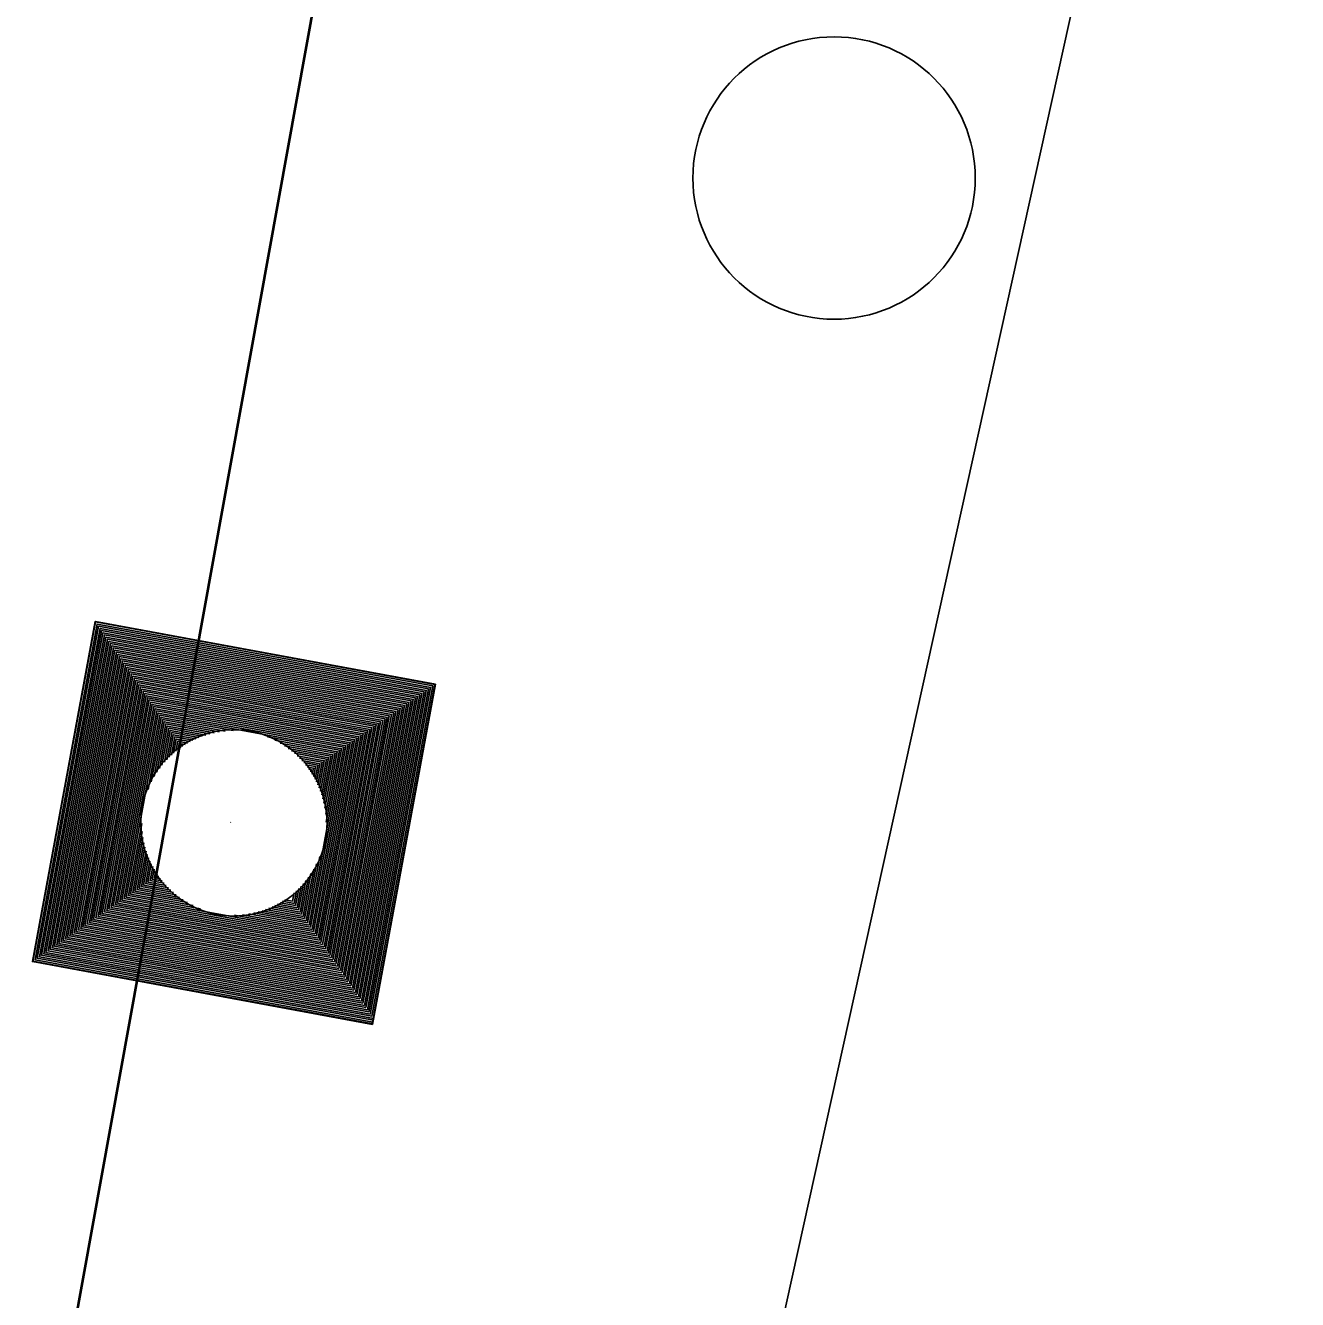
# Model space of a CAD drawing. Extents: x 14104283 to 14120882, y 8635219 to 8671666.
# Drawn here: x 14107707.52 to 14107732.3, y 8638622.79 to 8638647.61 of the extents above; entities that cross this region are included whole.
import ezdxf

# ---------------------------------------------------------------- set-up
doc = ezdxf.new("R2010")
doc.units = 0
for name, color, linetype in [('Cell', 7, 'Continuous'), ('Default', 7, 'Continuous'), ('dsnCellElements', 7, 'Continuous'), ('dsnNonPlotable', 7, 'Continuous'), ('dsnPaintRemoveDoubleCenterLineYellow', 7, 'Continuous'), ('dsnShadingPaved', 7, 'Continuous'), ('dsnStdLabel', 7, 'Continuous'), ('dsnTapePlaceChannelizingYellow', 7, 'Continuous')]:
    doc.layers.add(name, color=color, linetype=linetype)

msp = doc.modelspace()

# ---------------------------------------------------------------- linework, layer by layer
at = {"layer": 'Cell'}
msp.add_circle((14107723.272, 8638644.638), 2.75, dxfattribs=at)
at = {"layer": 'Default'}
msp.add_line((14107763.781, 8638927.41), (14107707.571, 8638617.247), dxfattribs=at)
at = {"layer": 'dsnCellElements'}
msp.add_circle((14107711.579, 8638632.076), 1.815, dxfattribs=at)
at = {"layer": 'dsnNonPlotable'}
msp.add_line((14107711.517, 8638632.087), (14107711.516, 8638632.084), dxfattribs=at)
at = {"layer": 'dsnPaintRemoveDoubleCenterLineYellow'}
msp.add_line((14107720.435, 8638614.092), (14107756.203, 8638776.049), dxfattribs=at)
at = {"layer": 'dsnShadingPaved'}
msp.add_lwpolyline([(14107828.524, 8639053.566), (14107818.038, 8639056.041), (14107720.435, 8638614.092), (14107731.396, 8638611.426)], close=True, dxfattribs=at)
at = {"layer": 'dsnStdLabel'}
for points in [[(14107714.281, 8638628.151), (14107715.504, 8638634.778), (14107708.878, 8638636), (14107707.655, 8638629.374), (14107714.281, 8638628.151)], [(14107714.278, 8638628.152), (14107715.5, 8638634.775), (14107708.88, 8638635.996), (14107707.659, 8638629.377), (14107714.282, 8638628.155)], [(14107714.274, 8638628.153), (14107715.495, 8638634.772), (14107708.883, 8638635.992), (14107707.663, 8638629.38), (14107714.283, 8638628.158)], [(14107714.266, 8638628.309), (14107715.453, 8638634.743), (14107708.913, 8638635.949), (14107707.706, 8638629.409), (14107714.289, 8638628.194)], [(14107714.237, 8638628.351), (14107715.411, 8638634.714), (14107708.942, 8638635.907), (14107707.748, 8638629.438), (14107714.296, 8638628.23)], [(14107714.208, 8638628.394), (14107715.369, 8638634.684), (14107708.971, 8638635.865), (14107707.79, 8638629.467), (14107714.302, 8638628.265)], [(14107714.179, 8638628.436), (14107715.326, 8638634.655), (14107709, 8638635.823), (14107707.833, 8638629.496), (14107714.266, 8638628.309)], [(14107714.15, 8638628.478), (14107715.284, 8638634.626), (14107709.029, 8638635.78), (14107707.875, 8638629.525), (14107714.237, 8638628.351)], [(14107714.121, 8638628.52), (14107715.242, 8638634.597), (14107709.058, 8638635.738), (14107707.917, 8638629.554), (14107714.208, 8638628.394)], [(14107714.091, 8638628.563), (14107715.199, 8638634.568), (14107709.087, 8638635.696), (14107707.959, 8638629.583), (14107714.179, 8638628.436)], [(14107714.062, 8638628.605), (14107715.157, 8638634.539), (14107709.116, 8638635.653), (14107708.002, 8638629.613), (14107714.15, 8638628.478)], [(14107714.033, 8638628.647), (14107715.115, 8638634.51), (14107709.145, 8638635.611), (14107708.044, 8638629.642), (14107714.121, 8638628.52)], [(14107714.004, 8638628.69), (14107715.073, 8638634.481), (14107709.175, 8638635.569), (14107708.086, 8638629.671), (14107714.091, 8638628.563)], [(14107713.975, 8638628.732), (14107715.03, 8638634.452), (14107709.204, 8638635.527), (14107708.129, 8638629.7), (14107714.062, 8638628.605)], [(14107713.946, 8638628.774), (14107714.988, 8638634.422), (14107709.233, 8638635.484), (14107708.171, 8638629.729), (14107714.033, 8638628.647)], [(14107713.917, 8638628.816), (14107714.946, 8638634.393), (14107709.262, 8638635.442), (14107708.213, 8638629.758), (14107714.004, 8638628.69)], [(14107713.888, 8638628.859), (14107714.903, 8638634.364), (14107709.291, 8638635.4), (14107708.255, 8638629.787), (14107713.975, 8638628.732)], [(14107713.859, 8638628.901), (14107714.861, 8638634.335), (14107709.32, 8638635.357), (14107708.298, 8638629.816), (14107713.946, 8638628.774)], [(14107713.829, 8638628.943), (14107714.819, 8638634.306), (14107709.349, 8638635.315), (14107708.34, 8638629.845), (14107713.917, 8638628.816)], [(14107713.8, 8638628.986), (14107714.777, 8638634.277), (14107709.378, 8638635.273), (14107708.382, 8638629.875), (14107713.888, 8638628.859)], [(14107713.771, 8638629.028), (14107714.734, 8638634.248), (14107709.407, 8638635.231), (14107708.424, 8638629.904), (14107713.859, 8638628.901)], [(14107713.742, 8638629.07), (14107714.692, 8638634.219), (14107709.437, 8638635.188), (14107708.467, 8638629.933), (14107713.829, 8638628.943)], [(14107713.713, 8638629.112), (14107714.65, 8638634.19), (14107709.466, 8638635.146), (14107708.509, 8638629.962), (14107713.8, 8638628.986)], [(14107713.684, 8638629.155), (14107714.607, 8638634.16), (14107709.495, 8638635.104), (14107708.551, 8638629.991), (14107713.771, 8638629.028)], [(14107713.655, 8638629.197), (14107714.565, 8638634.131), (14107709.524, 8638635.062), (14107708.594, 8638630.02), (14107713.742, 8638629.07)], [(14107713.626, 8638629.239), (14107714.523, 8638634.102), (14107709.553, 8638635.019), (14107708.636, 8638630.049), (14107713.713, 8638629.112)], [(14107713.597, 8638629.282), (14107714.481, 8638634.073), (14107709.582, 8638634.977), (14107708.678, 8638630.078), (14107713.684, 8638629.155)], [(14107713.567, 8638629.324), (14107714.438, 8638634.044), (14107709.611, 8638634.935), (14107708.72, 8638630.107), (14107713.655, 8638629.197)], [(14107713.538, 8638629.366), (14107714.396, 8638634.015), (14107709.64, 8638634.892), (14107708.763, 8638630.137), (14107713.626, 8638629.239)], [(14107713.509, 8638629.408), (14107714.354, 8638633.986), (14107709.669, 8638634.85), (14107708.805, 8638630.166), (14107713.597, 8638629.282)], [(14107713.48, 8638629.451), (14107714.311, 8638633.957), (14107709.699, 8638634.808), (14107708.847, 8638630.195), (14107713.567, 8638629.324)], [(14107713.451, 8638629.493), (14107714.269, 8638633.928), (14107709.728, 8638634.766), (14107708.89, 8638630.224), (14107713.538, 8638629.366)], [(14107713.422, 8638629.535), (14107714.227, 8638633.898), (14107709.757, 8638634.723), (14107708.932, 8638630.253), (14107713.509, 8638629.408)], [(14107713.393, 8638629.578), (14107714.185, 8638633.869), (14107709.786, 8638634.681), (14107708.974, 8638630.282), (14107713.48, 8638629.451)], [(14107713.364, 8638629.62), (14107714.142, 8638633.84), (14107709.815, 8638634.639), (14107709.016, 8638630.311), (14107713.451, 8638629.493)], [(14107713.335, 8638629.662), (14107714.1, 8638633.811), (14107709.844, 8638634.596), (14107709.059, 8638630.34), (14107713.422, 8638629.535)], [(14107713.305, 8638629.704), (14107714.058, 8638633.782), (14107709.873, 8638634.554), (14107709.101, 8638630.369), (14107713.393, 8638629.578)], [(14107713.276, 8638629.747), (14107714.016, 8638633.753), (14107709.902, 8638634.512), (14107709.143, 8638630.399), (14107713.364, 8638629.62)], [(14107713.247, 8638629.789), (14107713.973, 8638633.724), (14107709.931, 8638634.47), (14107709.186, 8638630.428), (14107713.335, 8638629.662)], [(14107713.218, 8638629.831), (14107713.931, 8638633.695), (14107709.96, 8638634.427), (14107709.228, 8638630.457), (14107713.305, 8638629.704)], [(14107713.189, 8638629.874), (14107713.889, 8638633.666), (14107709.99, 8638634.385), (14107709.27, 8638630.486), (14107713.276, 8638629.747)], [(14107713.16, 8638629.916), (14107713.846, 8638633.636), (14107710.019, 8638634.343), (14107709.312, 8638630.515), (14107713.247, 8638629.789)], [(14107713.131, 8638629.958), (14107713.804, 8638633.607), (14107710.048, 8638634.3), (14107709.355, 8638630.544), (14107713.218, 8638629.831)], [(14107713.102, 8638630), (14107713.762, 8638633.578), (14107710.077, 8638634.258), (14107709.397, 8638630.573), (14107713.189, 8638629.874)], [(14107713.073, 8638630.043), (14107713.72, 8638633.549), (14107710.106, 8638634.216), (14107709.439, 8638630.602), (14107713.16, 8638629.916)], [(14107713.043, 8638630.085), (14107713.677, 8638633.52), (14107710.135, 8638634.174), (14107709.482, 8638630.631), (14107713.131, 8638629.958)], [(14107711.567, 8638633.873), (14107710.164, 8638634.131), (14107709.906, 8638632.729)], [(14107711.41, 8638633.865), (14107710.193, 8638634.089), (14107709.969, 8638632.873)], [(14107711.292, 8638633.849), (14107710.222, 8638634.047), (14107710.025, 8638632.977)], [(14107711.193, 8638633.831), (14107710.252, 8638634.004), (14107710.078, 8638633.063)], [(14107711.108, 8638633.81), (14107710.281, 8638633.962), (14107710.128, 8638633.135)], [(14107711.031, 8638633.787), (14107710.31, 8638633.92), (14107710.177, 8638633.199)], [(14107710.961, 8638633.763), (14107710.339, 8638633.878), (14107710.224, 8638633.256)], [(14107710.897, 8638633.738), (14107710.368, 8638633.835), (14107710.271, 8638633.307)], [(14107710.837, 8638633.712), (14107710.397, 8638633.793), (14107710.316, 8638633.353)], [(14107710.781, 8638633.685), (14107710.426, 8638633.751), (14107710.361, 8638633.396)], [(14107710.728, 8638633.658), (14107710.455, 8638633.708), (14107710.405, 8638633.436)], [(14107710.678, 8638633.63), (14107710.484, 8638633.666), (14107710.449, 8638633.472)], [(14107710.631, 8638633.602), (14107710.514, 8638633.624), (14107710.492, 8638633.506)], [(14107710.587, 8638633.573), (14107710.543, 8638633.582), (14107710.535, 8638633.538)], [(14107713.376, 8638632.089), (14107713.635, 8638633.491), (14107712.233, 8638633.75)], [(14107713.368, 8638632.245), (14107713.593, 8638633.462), (14107712.376, 8638633.686)], [(14107713.353, 8638632.363), (14107713.55, 8638633.433), (14107712.481, 8638633.63)], [(14107713.334, 8638632.462), (14107713.508, 8638633.404), (14107712.566, 8638633.577)], [(14107713.313, 8638632.547), (14107713.466, 8638633.374), (14107712.639, 8638633.527)], [(14107713.29, 8638632.624), (14107713.424, 8638633.345), (14107712.702, 8638633.478)], [(14107713.266, 8638632.694), (14107713.381, 8638633.316), (14107712.759, 8638633.431)], [(14107713.241, 8638632.759), (14107713.339, 8638633.287), (14107712.81, 8638633.385)], [(14107713.216, 8638632.818), (14107713.297, 8638633.258), (14107712.857, 8638633.339)], [(14107713.189, 8638632.874), (14107713.254, 8638633.229), (14107712.9, 8638633.294)], [(14107713.162, 8638632.927), (14107713.212, 8638633.2), (14107712.939, 8638633.25)], [(14107713.134, 8638632.977), (14107713.17, 8638633.171), (14107712.976, 8638633.206)], [(14107713.106, 8638633.024), (14107713.128, 8638633.142), (14107713.01, 8638633.163)], [(14107713.077, 8638633.068), (14107713.085, 8638633.112), (14107713.041, 8638633.121)], [(14107709.783, 8638632.063), (14107709.524, 8638630.661), (14107710.926, 8638630.402)], [(14107709.791, 8638631.906), (14107709.566, 8638630.69), (14107710.783, 8638630.465)], [(14107709.806, 8638631.788), (14107709.608, 8638630.719), (14107710.678, 8638630.522)], [(14107709.825, 8638631.69), (14107709.651, 8638630.748), (14107710.593, 8638630.574)], [(14107709.846, 8638631.604), (14107709.693, 8638630.777), (14107710.52, 8638630.624)], [(14107709.868, 8638631.527), (14107709.735, 8638630.806), (14107710.456, 8638630.673)], [(14107709.892, 8638631.457), (14107709.778, 8638630.835), (14107710.4, 8638630.72)], [(14107709.917, 8638631.393), (14107709.82, 8638630.864), (14107710.348, 8638630.767)], [(14107713.014, 8638630.127), (14107713.253, 8638631.422)], [(14107709.943, 8638631.333), (14107709.862, 8638630.893), (14107710.302, 8638630.812)], [(14107709.97, 8638631.277), (14107709.904, 8638630.923), (14107710.259, 8638630.857)], [(14107709.997, 8638631.224), (14107709.947, 8638630.952), (14107710.219, 8638630.901)], [(14107710.025, 8638631.175), (14107709.989, 8638630.981), (14107710.183, 8638630.945)], [(14107710.053, 8638631.128), (14107710.031, 8638631.01), (14107710.149, 8638630.988)], [(14107712.956, 8638630.212), (14107713.134, 8638631.174)], [(14107712.985, 8638630.17), (14107713.19, 8638631.279)], [(14107710.082, 8638631.083), (14107710.074, 8638631.039), (14107710.118, 8638631.031)], [(14107712.84, 8638630.381), (14107712.935, 8638630.896)], [(14107712.869, 8638630.339), (14107712.982, 8638630.953)], [(14107712.898, 8638630.296), (14107713.031, 8638631.016)], [(14107712.927, 8638630.254), (14107713.081, 8638631.089)], [(14107712.723, 8638630.55), (14107712.754, 8638630.716)], [(14107712.752, 8638630.508), (14107712.798, 8638630.755)], [(14107712.781, 8638630.466), (14107712.843, 8638630.798)], [(14107712.811, 8638630.423), (14107712.888, 8638630.845)], [(14107712.128, 8638630.365), (14107712.956, 8638630.212)], [(14107712.198, 8638630.389), (14107712.927, 8638630.254)], [(14107712.262, 8638630.414), (14107712.898, 8638630.296)], [(14107712.322, 8638630.44), (14107712.869, 8638630.339)], [(14107712.378, 8638630.466), (14107712.84, 8638630.381)], [(14107712.431, 8638630.493), (14107712.811, 8638630.423)], [(14107712.48, 8638630.521), (14107712.781, 8638630.466)], [(14107712.527, 8638630.549), (14107712.752, 8638630.508)], [(14107712.572, 8638630.578), (14107712.723, 8638630.55)], [(14107711.592, 8638630.279), (14107713.102, 8638630)], [(14107711.749, 8638630.287), (14107713.073, 8638630.043)], [(14107711.867, 8638630.302), (14107713.043, 8638630.085)], [(14107711.965, 8638630.321), (14107713.014, 8638630.127)], [(14107712.051, 8638630.342), (14107712.985, 8638630.17)]]:
    msp.add_lwpolyline(points, dxfattribs=at)
at = {"layer": 'dsnTapePlaceChannelizingYellow'}
msp.add_line((14107763.688, 8638926.99), (14107707.519, 8638617.052), dxfattribs=at)

doc.saveas('drawing.dxf')
